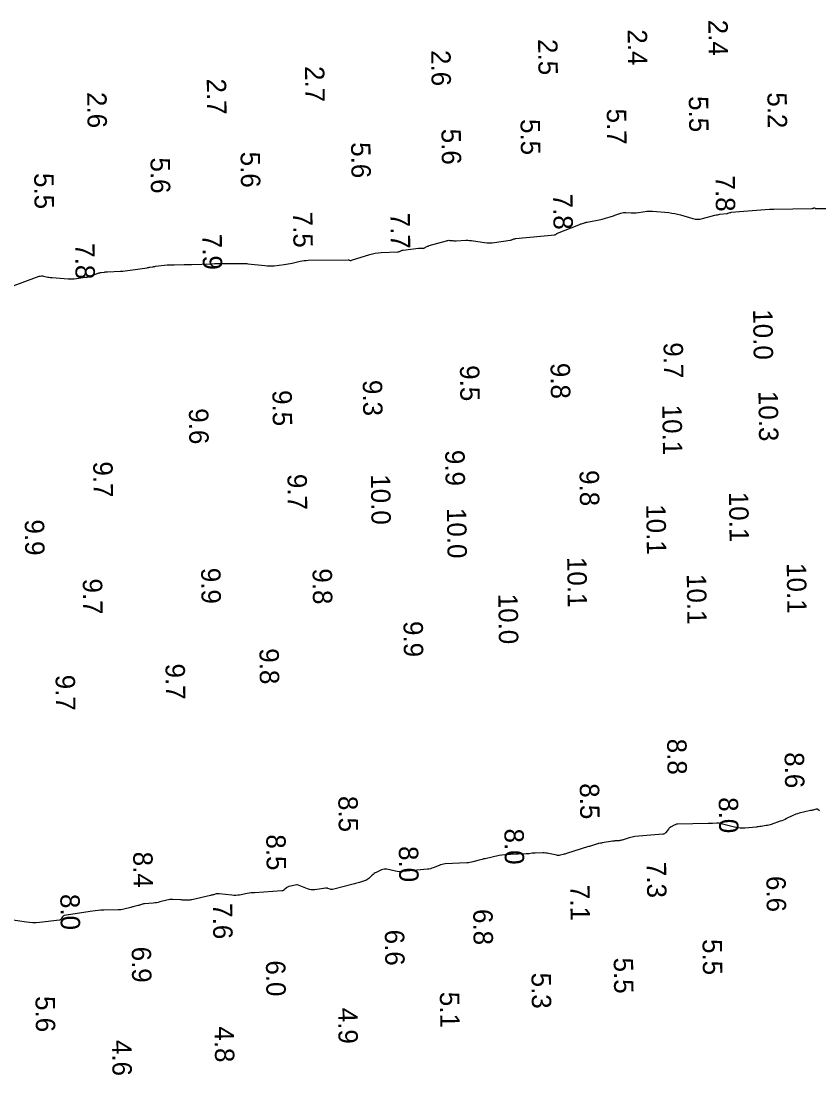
# Model space of a CAD drawing. Extents: x 1023796 to 1112670, y 656573 to 837340.
# Drawn here: x 1104149.1 to 1104251.9, y 697374.5 to 697510.3 of the extents above; entities that cross this region are included whole.
import ezdxf

# ---------------------------------------------------------------- set-up
doc = ezdxf.new("R2010")
doc.units = 0
doc.layers.add('V-CHAN-CONT-8FT', color=7, linetype='Continuous')
doc.layers.add('V-TOPO-SOUN', color=7, linetype='Continuous')

msp = doc.modelspace()

# ---------------------------------------------------------------- linework, layer by layer
at = {"layer": 'V-CHAN-CONT-8FT'}
for points in [[(1104147.39, 697475.92), (1104151.42, 697477.4), (1104151.56, 697477.44), (1104151.7, 697477.46), (1104151.83, 697477.46), (1104151.97, 697477.44), (1104152.53, 697477.31), (1104152.68, 697477.28), (1104152.82, 697477.26), (1104152.96, 697477.24), (1104153.1, 697477.23), (1104155.16, 697477.08), (1104155.43, 697477.06), (1104155.69, 697477.07), (1104155.95, 697477.08), (1104156.21, 697477.11), (1104157.4, 697477.28), (1104157.59, 697477.31), (1104157.77, 697477.35), (1104157.96, 697477.41), (1104158.14, 697477.47), (1104159.04, 697477.8), (1104159.13, 697477.83), (1104159.23, 697477.86), (1104159.33, 697477.88), (1104159.43, 697477.89), (1104159.84, 697477.94), (1104159.94, 697477.96), (1104160.04, 697477.97), (1104160.14, 697477.97), (1104160.24, 697477.98), (1104161.9, 697478.06), (1104162.21, 697478.08), (1104162.51, 697478.1), (1104162.82, 697478.14), (1104163.13, 697478.18), (1104165.33, 697478.51), (1104165.42, 697478.52), (1104165.51, 697478.54), (1104165.6, 697478.56), (1104165.69, 697478.57), (1104166.05, 697478.64), (1104166.14, 697478.66), (1104166.23, 697478.67), (1104166.32, 697478.68), (1104166.42, 697478.7), (1104167.93, 697478.86), (1104168, 697478.87), (1104168.08, 697478.87), (1104168.15, 697478.88), (1104168.22, 697478.88), (1104168.52, 697478.89), (1104168.59, 697478.89), (1104168.67, 697478.89), (1104168.74, 697478.89), (1104168.81, 697478.89), (1104170.1, 697478.91), (1104170.34, 697478.91), (1104170.58, 697478.91), (1104170.82, 697478.92), (1104171.06, 697478.93), (1104173.73, 697479.03), (1104174.06, 697479.05), (1104174.39, 697479.05), (1104174.72, 697479.06), (1104175.05, 697479.06), (1104176.77, 697479.06), (1104176.9, 697479.06), (1104177.02, 697479.05), (1104177.15, 697479.05), (1104177.28, 697479.05), (1104177.8, 697479.05), (1104177.93, 697479.05), (1104178.05, 697479.05), (1104178.18, 697479.04), (1104178.31, 697479.02), (1104180.53, 697478.78), (1104180.83, 697478.75), (1104181.13, 697478.74), (1104181.43, 697478.75), (1104181.73, 697478.77), (1104183, 697478.91), (1104183.26, 697478.95), (1104183.52, 697478.99), (1104183.77, 697479.04), (1104184.03, 697479.09), (1104185.05, 697479.34), (1104185.31, 697479.4), (1104185.56, 697479.44), (1104185.82, 697479.46), (1104186.09, 697479.47), (1104191.26, 697479.52), (1104191.29, 697479.52), (1104191.31, 697479.52), (1104191.34, 697479.51), (1104191.37, 697479.5), (1104191.49, 697479.46), (1104191.51, 697479.45), (1104191.53, 697479.45), (1104191.54, 697479.45), (1104191.56, 697479.45), (1104191.63, 697479.46), (1104191.64, 697479.47), (1104191.66, 697479.47), (1104191.68, 697479.48), (1104191.69, 697479.48), (1104194.03, 697480.2), (1104194.39, 697480.3), (1104194.75, 697480.37), (1104195.12, 697480.43), (1104195.5, 697480.45), (1104197.62, 697480.55), (1104197.69, 697480.56), (1104197.75, 697480.57), (1104197.81, 697480.59), (1104197.87, 697480.61), (1104198.11, 697480.71), (1104198.17, 697480.73), (1104198.23, 697480.75), (1104198.3, 697480.77), (1104198.36, 697480.78), (1104200.34, 697481.02), (1104200.4, 697481.02), (1104200.47, 697481.03), (1104200.53, 697481.03), (1104200.59, 697481.02), (1104200.85, 697481.01), (1104200.91, 697481), (1104200.97, 697481.01), (1104201.03, 697481.03), (1104201.08, 697481.06), (1104201.41, 697481.23), (1104201.48, 697481.27), (1104201.56, 697481.3), (1104201.64, 697481.33), (1104201.71, 697481.36), (1104203.92, 697481.99), (1104204.02, 697482.01), (1104204.12, 697482.03), (1104204.23, 697482.04), (1104204.33, 697482.03), (1104204.75, 697482), (1104204.86, 697481.99), (1104204.96, 697481.99), (1104205.07, 697481.99), (1104205.17, 697481.99), (1104206.43, 697482.04), (1104206.67, 697482.04), (1104206.91, 697482.03), (1104207.16, 697482.01), (1104207.4, 697481.98), (1104208.84, 697481.77), (1104209.16, 697481.73), (1104209.48, 697481.72), (1104209.8, 697481.73), (1104210.13, 697481.77), (1104212.14, 697482.06), (1104212.2, 697482.07), (1104212.26, 697482.09), (1104212.32, 697482.1), (1104212.37, 697482.12), (1104212.6, 697482.21), (1104212.66, 697482.22), (1104212.71, 697482.24), (1104212.77, 697482.25), (1104212.83, 697482.26), (1104217.9, 697482.76), (1104217.93, 697482.77), (1104217.97, 697482.78), (1104217.99, 697482.79), (1104218.02, 697482.81), (1104218.13, 697482.89), (1104218.15, 697482.91), (1104218.18, 697482.93), (1104218.21, 697482.95), (1104218.24, 697482.96), (1104220.98, 697484.05), (1104221.07, 697484.09), (1104221.16, 697484.12), (1104221.25, 697484.15), (1104221.34, 697484.18), (1104221.71, 697484.3), (1104221.8, 697484.32), (1104221.89, 697484.35), (1104221.98, 697484.37), (1104222.08, 697484.39), (1104223.84, 697484.73), (1104223.99, 697484.76), (1104224.14, 697484.79), (1104224.29, 697484.83), (1104224.43, 697484.88), (1104225.02, 697485.07), (1104225.17, 697485.11), (1104225.32, 697485.16), (1104225.47, 697485.21), (1104225.61, 697485.26), (1104226.41, 697485.55), (1104226.57, 697485.6), (1104226.73, 697485.63), (1104226.9, 697485.64), (1104227.06, 697485.64), (1104227.73, 697485.58), (1104227.9, 697485.57), (1104228.06, 697485.57), (1104228.23, 697485.58), (1104228.4, 697485.6), (1104229.53, 697485.76), (1104229.77, 697485.79), (1104230.01, 697485.8), (1104230.26, 697485.8), (1104230.5, 697485.79), (1104232.59, 697485.61), (1104232.97, 697485.56), (1104233.35, 697485.5), (1104233.73, 697485.42), (1104234.1, 697485.32), (1104235.69, 697484.85), (1104236, 697484.78), (1104236.32, 697484.76), (1104236.64, 697484.78), (1104236.95, 697484.84), (1104238.54, 697485.27), (1104238.7, 697485.31), (1104238.86, 697485.34), (1104239.02, 697485.37), (1104239.18, 697485.39), (1104240.07, 697485.49), (1104240.12, 697485.5), (1104240.16, 697485.51), (1104240.21, 697485.52), (1104240.25, 697485.54), (1104240.44, 697485.61), (1104240.48, 697485.62), (1104240.53, 697485.63), (1104240.58, 697485.64), (1104240.62, 697485.65), (1104243.88, 697485.93), (1104244.44, 697485.98), (1104245, 697486.01), (1104245.56, 697486.04), (1104246.13, 697486.05), (1104251.04, 697486.15), (1104251.07, 697486.15), (1104251.09, 697486.15), (1104251.12, 697486.16), (1104251.14, 697486.17), (1104251.27, 697486.2), (1104251.28, 697486.21), (1104251.29, 697486.21), (1104251.3, 697486.21), (1104251.31, 697486.21), (1104251.35, 697486.22), (1104251.36, 697486.22), (1104251.37, 697486.22), (1104251.38, 697486.21), (1104251.39, 697486.21), (1104251.44, 697486.17), (1104251.45, 697486.16), (1104251.46, 697486.15), (1104251.47, 697486.15), (1104251.49, 697486.15), (1104251.63, 697486.15), (1104251.66, 697486.15), (1104251.69, 697486.15), (1104251.72, 697486.15), (1104251.75, 697486.15), (1104254.23, 697486.12)], [(1104252.02, 697408.52), (1104251.82, 697408.68), (1104251.77, 697408.72), (1104251.71, 697408.73), (1104251.66, 697408.74), (1104251.59, 697408.73), (1104251.21, 697408.62), (1104251.13, 697408.6), (1104251.04, 697408.58), (1104250.96, 697408.56), (1104250.87, 697408.54), (1104249.41, 697408.2), (1104249.19, 697408.15), (1104248.98, 697408.08), (1104248.78, 697408), (1104248.58, 697407.91), (1104247.78, 697407.51), (1104247.58, 697407.41), (1104247.37, 697407.33), (1104247.17, 697407.24), (1104246.96, 697407.17), (1104245.8, 697406.77), (1104245.64, 697406.72), (1104245.48, 697406.68), (1104245.32, 697406.64), (1104245.15, 697406.61), (1104244.49, 697406.51), (1104244.33, 697406.48), (1104244.16, 697406.46), (1104244, 697406.44), (1104243.83, 697406.43), (1104242.39, 697406.29), (1104242.1, 697406.28), (1104241.81, 697406.29), (1104241.52, 697406.32), (1104241.23, 697406.38), (1104239.34, 697406.86), (1104239.21, 697406.89), (1104239.07, 697406.91), (1104238.93, 697406.92), (1104238.79, 697406.92), (1104238.23, 697406.9), (1104238.09, 697406.9), (1104237.95, 697406.89), (1104237.81, 697406.89), (1104237.67, 697406.88), (1104233.72, 697406.8), (1104233.6, 697406.79), (1104233.49, 697406.76), (1104233.39, 697406.73), (1104233.28, 697406.68), (1104232.88, 697406.44), (1104232.78, 697406.38), (1104232.69, 697406.31), (1104232.61, 697406.23), (1104232.53, 697406.14), (1104232.21, 697405.72), (1104232.12, 697405.63), (1104232.03, 697405.56), (1104231.92, 697405.52), (1104231.8, 697405.5), (1104228.23, 697405.19), (1104228.04, 697405.17), (1104227.85, 697405.14), (1104227.66, 697405.09), (1104227.48, 697405.04), (1104226.58, 697404.75), (1104226.48, 697404.72), (1104226.38, 697404.7), (1104226.27, 697404.68), (1104226.17, 697404.67), (1104225.75, 697404.64), (1104225.64, 697404.63), (1104225.54, 697404.62), (1104225.44, 697404.6), (1104225.33, 697404.59), (1104223.98, 697404.38), (1104223.93, 697404.37), (1104223.88, 697404.36), (1104223.83, 697404.35), (1104223.78, 697404.34), (1104223.58, 697404.31), (1104223.54, 697404.3), (1104223.49, 697404.29), (1104223.44, 697404.28), (1104223.39, 697404.26), (1104222.74, 697404.06), (1104222.61, 697404.02), (1104222.49, 697403.98), (1104222.37, 697403.94), (1104222.24, 697403.9), (1104219.41, 697403.01), (1104219.31, 697402.98), (1104219.2, 697402.95), (1104219.1, 697402.93), (1104218.99, 697402.9), (1104218.57, 697402.8), (1104218.47, 697402.78), (1104218.36, 697402.78), (1104218.26, 697402.78), (1104218.15, 697402.8), (1104217.1, 697403.02), (1104216.91, 697403.06), (1104216.72, 697403.08), (1104216.53, 697403.09), (1104216.34, 697403.09), (1104215.37, 697403.07), (1104215.27, 697403.06), (1104215.17, 697403.06), (1104215.08, 697403.05), (1104214.98, 697403.04), (1104214.59, 697402.99), (1104214.49, 697402.98), (1104214.4, 697402.97), (1104214.3, 697402.96), (1104214.2, 697402.96), (1104212.18, 697402.91), (1104211.81, 697402.89), (1104211.44, 697402.86), (1104211.08, 697402.8), (1104210.72, 697402.74), (1104208.92, 697402.35), (1104208.72, 697402.31), (1104208.52, 697402.26), (1104208.32, 697402.21), (1104208.13, 697402.16), (1104207.34, 697401.95), (1104207.15, 697401.9), (1104206.95, 697401.86), (1104206.75, 697401.83), (1104206.54, 697401.82), (1104203.74, 697401.67), (1104203.54, 697401.65), (1104203.35, 697401.62), (1104203.15, 697401.56), (1104202.97, 697401.49), (1104202.23, 697401.18), (1104202.04, 697401.11), (1104201.85, 697401.05), (1104201.66, 697401.01), (1104201.46, 697400.98), (1104198.32, 697400.68), (1104198.08, 697400.66), (1104197.83, 697400.67), (1104197.59, 697400.69), (1104197.35, 697400.74), (1104196.25, 697400.98), (1104196.08, 697401), (1104195.91, 697401), (1104195.74, 697400.96), (1104195.57, 697400.9), (1104194.88, 697400.58), (1104194.74, 697400.51), (1104194.61, 697400.43), (1104194.48, 697400.33), (1104194.36, 697400.23), (1104193.9, 697399.81), (1104193.78, 697399.71), (1104193.65, 697399.63), (1104193.51, 697399.56), (1104193.36, 697399.5), (1104192.7, 697399.29), (1104192.53, 697399.24), (1104192.37, 697399.2), (1104192.21, 697399.15), (1104192.05, 697399.11), (1104189.24, 697398.4), (1104189.16, 697398.39), (1104189.09, 697398.39), (1104189.01, 697398.4), (1104188.94, 697398.42), (1104188.64, 697398.52), (1104188.57, 697398.54), (1104188.49, 697398.55), (1104188.42, 697398.56), (1104188.34, 697398.55), (1104186.94, 697398.35), (1104186.7, 697398.33), (1104186.48, 697398.35), (1104186.25, 697398.39), (1104186.03, 697398.46), (1104184.74, 697398.99), (1104184.74, 697398.99), (1104184.73, 697398.99), (1104184.72, 697398.99), (1104184.71, 697398.99), (1104184.66, 697398.98), (1104184.64, 697398.98), (1104183.61, 697398.75), (1104183.52, 697398.72), (1104183.44, 697398.68), (1104183.36, 697398.64), (1104183.29, 697398.58), (1104183.01, 697398.33), (1104182.93, 697398.27), (1104182.86, 697398.23), (1104182.77, 697398.2), (1104182.68, 697398.19), (1104179.23, 697397.97), (1104178.98, 697397.95), (1104178.73, 697397.93), (1104178.48, 697397.89), (1104178.24, 697397.85), (1104177.25, 697397.67), (1104177.01, 697397.63), (1104176.76, 697397.62), (1104176.51, 697397.62), (1104176.26, 697397.64), (1104174.62, 697397.83), (1104174.52, 697397.83), (1104174.43, 697397.83), (1104174.34, 697397.82), (1104174.24, 697397.8), (1104173.88, 697397.7), (1104173.79, 697397.68), (1104173.7, 697397.65), (1104173.61, 697397.63), (1104173.51, 697397.61), (1104171.09, 697397.06), (1104170.97, 697397.04), (1104170.85, 697397.02), (1104170.73, 697397.01), (1104170.61, 697397.01), (1104170.12, 697397.02), (1104170, 697397.02), (1104169.88, 697397.02), (1104169.75, 697397.03), (1104169.63, 697397.04), (1104168.67, 697397.09), (1104168.47, 697397.1), (1104168.27, 697397.09), (1104168.07, 697397.06), (1104167.88, 697397.01), (1104166.97, 697396.77), (1104166.77, 697396.72), (1104166.56, 697396.68), (1104166.35, 697396.65), (1104166.13, 697396.63), (1104164.99, 697396.55), (1104164.92, 697396.54), (1104164.86, 697396.53), (1104164.79, 697396.51), (1104164.72, 697396.49), (1104164.46, 697396.39), (1104164.4, 697396.37), (1104164.33, 697396.35), (1104164.26, 697396.33), (1104164.19, 697396.31), (1104163.66, 697396.18), (1104163.55, 697396.16), (1104163.44, 697396.13), (1104163.33, 697396.1), (1104163.22, 697396.07), (1104162.33, 697395.84), (1104162.15, 697395.79), (1104161.96, 697395.76), (1104161.77, 697395.74), (1104161.58, 697395.74), (1104159.75, 697395.72), (1104159.38, 697395.71), (1104159.01, 697395.68), (1104158.65, 697395.65), (1104158.28, 697395.59), (1104154.64, 697395.01), (1104154.57, 697395), (1104154.51, 697394.96), (1104154.46, 697394.92), (1104154.41, 697394.86), (1104154.26, 697394.59), (1104154.22, 697394.53), (1104154.17, 697394.49), (1104154.11, 697394.46), (1104154.04, 697394.44), (1104151.47, 697394.13), (1104151.05, 697394.1), (1104150.62, 697394.09), (1104150.19, 697394.11), (1104149.77, 697394.16), (1104147.45, 697394.5)]]:
    msp.add_lwpolyline(points, dxfattribs=at)

# ---------------------------------------------------------------- texts
at = {"layer": 'V-TOPO-SOUN'}
for s, p in [('2.4', (1104237.68, 697510.45)), ('2.4', (1104227.28, 697509.21)), ('2.5', (1104215.73, 697507.96)), ('2.6', (1104201.95, 697506.54)), ('2.7', (1104185.68, 697504.48)), ('2.7', (1104173.02, 697502.87)), ('2.6', (1104157.6, 697501.13)), ('5.5', (1104235.16, 697500.61)), ('5.2', (1104245.29, 697501.1)), ('5.7', (1104224.59, 697499)), ('5.5', (1104213.47, 697497.66)), ('5.6', (1104203.27, 697496.41)), ('5.6', (1104191.62, 697494.67)), ('5.6', (1104165.77, 697492.7)), ('5.6', (1104177.38, 697493.45)), ('5.5', (1104150.77, 697490.7)), ('7.8', (1104238.6, 697490.37)), ('7.8', (1104217.67, 697488.04)), ('7.5', (1104184.14, 697485.72)), ('7.7', (1104196.7, 697485.58)), ('7.8', (1104156.05, 697481.65)), ('7.9', (1104172.46, 697482.86)), ('10.0 ', (1104243.45, 697473.13)), ('9.7', (1104231.91, 697468.88)), ('9.5', (1104205.66, 697465.93)), ('9.8', (1104217.34, 697466.23)), ('9.3', (1104193.13, 697464.03)), ('9.5', (1104181.48, 697462.72)), ('10.3 ', (1104244.14, 697462.62)), ('9.6', (1104170.72, 697460.38)), ('10.1 ', (1104231.75, 697460.84)), ('9.9', (1104203.76, 697455.01)), ('9.7', (1104158.38, 697453.53)), ('9.7', (1104183.42, 697451.92)), ('10.0 ', (1104194.17, 697451.87)), ('9.8', (1104221.08, 697452.41)), ('10.1 ', (1104240.34, 697449.62)), ('10.1 ', (1104229.68, 697448.01)), ('10.0 ', (1104203.98, 697447.53)), ('9.9', (1104149.56, 697446.05)), ('10.1 ', (1104219.48, 697441.22)), ('9.9', (1104172.29, 697439.82)), ('9.8', (1104186.66, 697439.75)), ('10.1 ', (1104247.79, 697440.43)), ('9.7', (1104157.04, 697438.44)), ('10.1 ', (1104234.9, 697439.02)), ('10.0 ', (1104210.61, 697436.48)), ('9.9', (1104198.38, 697432.96)), ('9.8', (1104179.81, 697429.45)), ('9.7', (1104167.7, 697427.48)), ('9.7', (1104153.53, 697426.04)), ('8.8', (1104232.37, 697417.8)), ('8.6', (1104247.52, 697416.06)), ('8.5', (1104221.11, 697412.06)), ('8.5', (1104189.98, 697410.42)), ('8.0', (1104239.02, 697410.26)), ('8.5', (1104180.69, 697405.47)), ('8.0', (1104211.39, 697406.22)), ('8.4', (1104163.53, 697403.24)), ('8.0', (1104197.78, 697403.96)), ('7.3', (1104229.74, 697401.92)), ('6.6', (1104245.16, 697400.11)), ('7.1', (1104219.87, 697398.96)), ('8.0', (1104154.14, 697397.79)), ('7.6', (1104173.8, 697396.6)), ('6.8', (1104207.37, 697395.85)), ('6.6', (1104195.98, 697393.19)), ('5.5', (1104236.93, 697391.98)), ('6.9', (1104163.34, 697391)), ('6.0', (1104180.65, 697389.23)), ('5.5', (1104225.48, 697389.59)), ('5.3', (1104214.88, 697387.65)), ('5.1', (1104203.07, 697385.18)), ('5.6', (1104150.94, 697384.63)), ('4.9', (1104189.95, 697383.12)), ('4.8', (1104174.03, 697380.73)), ('4.6', (1104160.81, 697378.98))]:
    msp.add_text(s, height=2.5, rotation=270.7798, dxfattribs=at).set_placement(p)

doc.saveas('drawing.dxf')
